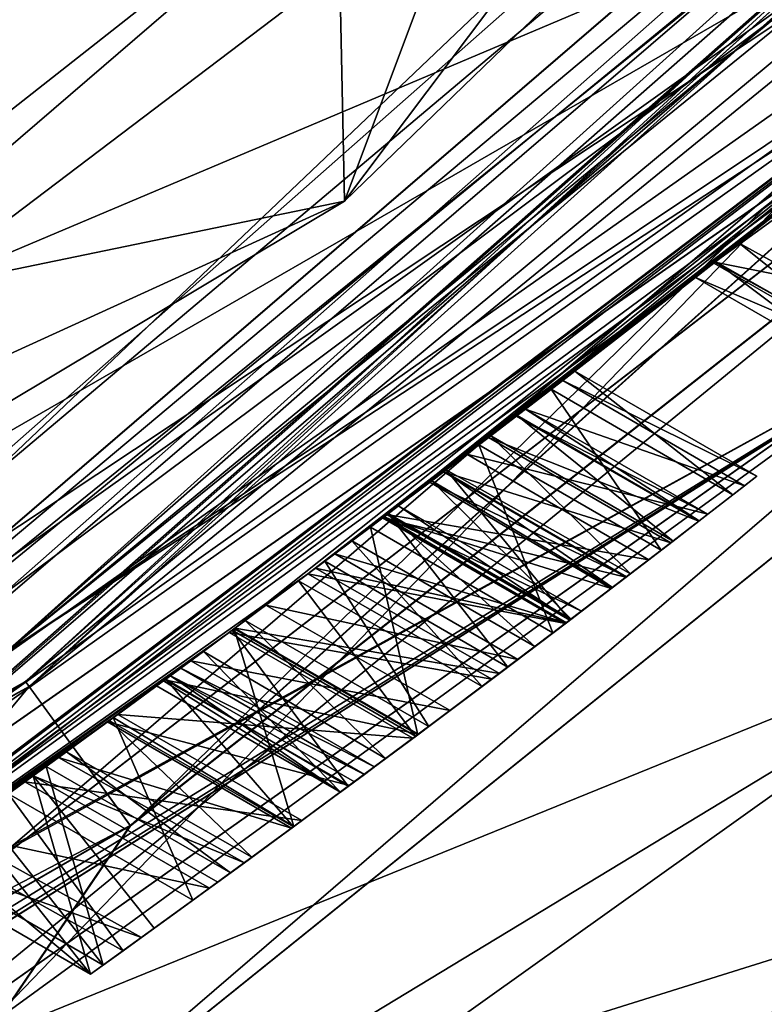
# Model space of a CAD drawing. Header units: metres. Extents: x -109 to 109, y -447 to 122.
# Tile 468 of 656: x 12.759 to 13.524, y -418.151 to -417.139. Entities that reach past the tile are written whole.
import ezdxf

# ---------------------------------------------------------------- set-up
doc = ezdxf.new("R2010")
doc.units = ezdxf.units.M
doc.layers.add('solid_506359', color=7, linetype='CONTINUOUS')

msp = doc.modelspace()

# ---------------------------------------------------------------- linework, layer by layer
at = {"layer": 'solid_506359'}
for points in [[(16.013725, -413.443604, 226.899994), (16.630266, -413.9039, 226.899994), (13.092684, -417.325378, 226.899994)], [(13.628284, -415.896851, 226.899994), (16.013725, -413.443604, 226.899994), (13.092684, -417.325378, 226.899994)], [(13.078588, -416.650024, 257.895416), (13.092684, -417.325378, 226.899994), (16.630266, -413.9039, 226.899994)], [(15.324039, -414.208282, 226.74675), (12.0547, -417.112518, 226.74675), (12.117373, -417.197418, 226.718155)], [(15.324039, -414.208282, 226.74675), (12.117373, -417.197418, 226.718155), (15.403077, -414.278229, 226.718155)], [(15.403077, -414.278229, 226.718155), (12.117373, -417.197418, 226.718155), (15.954279, -414.748932, 226.711823)], [(15.650261, -414.771912, 178.25), (15.151429, -414.308624, 178.25), (11.644339, -417.327057, 178.25)], [(12.971941, -416.137726, 177.980896), (11.644339, -417.327057, 178.25), (15.151429, -414.308624, 178.25)], [(14.67647, -414.346954, 174.913956), (11.991678, -416.131653, 174.654404), (10.87638, -417.449615, 174.913956)], [(14.692637, -414.362457, 177.482086), (14.67647, -414.346954, 174.913956), (10.87638, -417.449615, 174.913956)], [(10.888363, -417.468567, 177.482086), (14.692637, -414.362457, 177.482086), (10.87638, -417.449615, 174.913956)], [(14.792417, -414.458282, 177.980896), (14.692637, -414.362457, 177.482086), (10.888363, -417.468567, 177.482086)], [(14.792417, -414.458282, 177.980896), (10.888363, -417.468567, 177.482086), (12.971941, -416.137726, 177.980896)], [(10.388933, -417.45697, 172.874374), (14.088293, -414.586304, 172.985855), (13.470412, -415.131531, 172.86673)], [(13.984219, -414.649628, 173.08255), (14.088293, -414.586304, 172.985855), (10.388933, -417.45697, 172.874374)], [(13.169616, -415.115417, 171.572952), (13.821891, -414.611847, 171.666229), (10.185915, -417.383423, 171.556473)], [(10.199933, -417.407013, 171.655991), (10.185915, -417.383423, 171.556473), (13.821891, -414.611847, 171.666229)], [(13.821962, -414.611908, 171.865295), (11.281766, -416.594452, 171.861664), (10.185967, -417.383514, 171.755539)], [(13.821962, -414.611908, 171.865295), (10.185967, -417.383514, 171.755539), (13.840913, -414.631622, 171.765747)], [(13.840913, -414.631622, 171.765747), (10.199933, -417.407013, 171.655991), (13.821891, -414.611847, 171.666229)], [(10.185967, -417.383514, 171.755539), (10.199933, -417.407013, 171.655991), (13.840913, -414.631622, 171.765747)], [(10.275517, -417.493011, 172.97113), (13.81062, -414.716064, 173.152054), (13.984219, -414.649628, 173.08255)], [(10.275517, -417.493011, 172.97113), (13.984219, -414.649628, 173.08255), (10.388933, -417.45697, 172.874374)], [(10.275517, -417.493011, 172.97113), (11.963583, -416.277252, 173.094284), (13.81062, -414.716064, 173.152054)], [(12.117373, -417.197418, 226.718155), (12.410198, -417.87796, 226.711823), (15.954279, -414.748932, 226.711823)], [(16.034151, -414.822723, 226.675278), (15.954279, -414.748932, 226.711823), (12.410198, -417.87796, 226.711823)], [(16.11202, -414.757324, 178.266449), (12.743691, -417.790192, 178.266449), (15.584014, -415.445068, 178.357071)], [(12.743691, -417.790192, 164.233551), (16.11202, -414.757324, 164.233551), (13.693561, -417.168549, 164.142929)], [(12.743691, -417.790192, 164.233551), (15.501085, -415.364197, 164.353882), (16.11202, -414.757324, 164.233551)], [(16.11202, -414.757324, 178.266449), (13.712909, -417.003479, 178.146118), (12.743691, -417.790192, 178.266449)], [(12.027614, -417.889557, 178.25), (15.650261, -414.771912, 178.25), (11.644339, -417.327057, 178.25)], [(15.87069, -414.975616, 177.949997), (15.650261, -414.771912, 178.25), (12.027614, -417.889557, 178.25)], [(12.764848, -417.819305, 167.499771), (16.138769, -414.781403, 167.499771), (15.870573, -414.975739, 167.25)], [(16.274872, -414.903961, 167.683014), (16.138769, -414.781403, 167.499771), (12.764848, -417.819305, 167.499771)], [(12.764925, -417.819397, 175), (16.138866, -414.781494, 175), (12.87263, -417.967651, 174.816864)], [(15.870573, -414.975739, 175.25), (16.138866, -414.781494, 175), (12.764925, -417.819397, 175)], [(16.143501, -414.785675, 174.823227), (12.76859, -417.824463, 174.823227), (16.055698, -415.143494, 174.75)], [(16.143501, -414.785675, 167.676773), (16.055717, -415.143494, 167.75), (12.76859, -417.824463, 167.676773)], [(16.143501, -414.785675, 174.823227), (15.870586, -414.975739, 175), (12.76859, -417.824463, 174.823227)], [(16.143501, -414.785675, 167.676773), (12.76859, -417.824463, 167.676773), (15.870586, -414.975739, 167.5)], [(16.138866, -414.781494, 175), (16.27504, -414.904114, 174.816864), (12.87263, -417.967651, 174.816864)], [(9.37526, -417.375671, 374.177094), (10.607653, -414.792389, 373.799988), (12.893967, -414.91568, 374.179108)], [(16.034151, -414.822723, 226.675278), (12.410198, -417.87796, 226.711823), (12.472075, -417.967377, 226.675278)], [(16.034151, -414.822723, 226.675278), (12.472075, -417.967377, 226.675278), (16.083216, -414.86731, 226.581528)], [(9.057229, -417.507111, 177.389343), (12.923946, -414.838135, 177.389343), (9.29525, -417.960693, 177.398285)], [(11.967414, -415.256653, 177.305679), (12.923946, -414.838135, 177.389343), (9.057229, -417.507111, 177.389343)], [(12.923946, -414.838135, 177.389343), (13.263608, -415.221527, 177.398285), (9.29525, -417.960693, 177.398285)], [(12.472075, -417.967377, 226.675278), (12.510241, -418.021606, 226.581528), (16.083216, -414.86731, 226.581528)], [(16.08251, -414.865448, 226.466919), (12.509947, -418.019623, 226.466919), (15.435679, -415.494476, 226.36969)], [(16.083216, -414.86731, 226.581528), (12.509947, -418.019623, 226.466919), (16.08251, -414.865448, 226.466919)], [(16.083216, -414.86731, 226.581528), (12.510241, -418.021606, 226.581528), (12.509947, -418.019623, 226.466919)], [(10.02406, -417.672058, 169.864304), (13.783087, -414.879974, 169.975784), (13.558437, -415.051392, 169.869553)], [(13.734767, -414.887756, 170.074356), (13.783087, -414.879974, 169.975784), (10.02406, -417.672058, 169.864304)], [(9.977763, -417.667023, 169.962936), (11.825217, -416.379608, 170.090179), (13.734767, -414.887756, 170.074356)], [(9.977763, -417.667023, 169.962936), (13.734767, -414.887756, 170.074356), (10.02406, -417.672058, 169.864304)], [(12.872497, -417.967468, 167.683014), (16.274872, -414.903961, 167.683014), (12.764848, -417.819305, 167.499771)], [(16.237219, -415.315247, 167.75), (16.274872, -414.903961, 167.683014), (12.872497, -417.967468, 167.683014)], [(12.87263, -417.967651, 174.816864), (16.27504, -414.904114, 174.816864), (16.237219, -415.315247, 174.75)], [(9.37526, -417.375671, 374.177094), (12.893967, -414.91568, 374.179108), (13.58423, -416.037506, 375.263092)], [(8.622502, -416.179108, 178.934677), (9.112622, -417.612671, 178.908569), (13.003006, -414.927338, 178.908569)], [(12.379403, -415.773285, 178.83873), (13.003006, -414.927338, 178.908569), (9.112622, -417.612671, 178.908569)], [(9.627643, -415.469238, 164.25), (15.870809, -414.975464, 164.25), (12.196157, -418.137817, 164.25)], [(10.63725, -416.629944, 383.457428), (11.344656, -417.719238, 382.48056), (14.728806, -414.978821, 382.48056)], [(11.344656, -417.719238, 382.48056), (15.341978, -415.59198, 381.018494), (14.728806, -414.978821, 382.48056)], [(15.87069, -414.975616, 177.949997), (12.027614, -417.889557, 178.25), (12.19602, -418.13797, 177.949997)], [(12.195879, -418.138062, 167.25), (15.870573, -414.975739, 167.25), (13.712909, -417.003479, 164.353882)], [(12.764848, -417.819305, 167.499771), (15.870573, -414.975739, 167.25), (12.195879, -418.138062, 167.25)], [(12.195879, -418.138062, 175.25), (15.870573, -414.975739, 175.25), (12.764925, -417.819397, 175)], [(15.501085, -415.364197, 178.146118), (15.870573, -414.975739, 175.25), (12.195879, -418.138062, 175.25)], [(12.195893, -418.138062, 167.5), (12.196157, -418.137817, 164.25), (15.870809, -414.975464, 164.25)], [(15.870586, -414.975739, 167.5), (12.195893, -418.138062, 167.5), (15.870809, -414.975464, 164.25)], [(12.19602, -418.13797, 177.949997), (12.195893, -418.138062, 175), (15.870586, -414.975739, 175)], [(12.76859, -417.824463, 174.823227), (15.870586, -414.975739, 175), (12.195893, -418.138062, 175)], [(12.76859, -417.824463, 167.676773), (12.195893, -418.138062, 167.5), (15.870586, -414.975739, 167.5)], [(15.87069, -414.975616, 177.949997), (12.19602, -418.13797, 177.949997), (15.870586, -414.975739, 175)], [(9.783384, -417.777039, 169.758545), (13.558437, -415.051392, 169.869553), (9.790127, -417.690002, 169.685944)], [(10.02406, -417.672058, 169.864304), (13.558437, -415.051392, 169.869553), (9.783384, -417.777039, 169.758545)], [(13.558437, -415.051392, 169.869553), (11.823509, -416.380859, 169.743713), (9.790127, -417.690002, 169.685944)], [(11.281766, -416.594452, 171.515259), (13.169616, -415.115417, 171.572952), (10.185915, -417.383423, 171.556473)], [(9.679259, -417.834778, 172.755722), (13.470412, -415.131531, 172.86673), (9.93617, -417.607208, 172.689957)], [(10.388933, -417.45697, 172.874374), (13.470412, -415.131531, 172.86673), (9.679259, -417.834778, 172.755722)], [(13.470412, -415.131531, 172.86673), (11.958491, -416.281036, 172.747726), (9.93617, -417.607208, 172.689957)], [(17.044254, -416.428497, 174.75), (16.055698, -415.143494, 174.75), (12.339611, -418.342499, 174.75)], [(12.76859, -417.824463, 174.823227), (12.339611, -418.342499, 174.75), (16.055698, -415.143494, 174.75)], [(17.044254, -416.428497, 167.75), (12.339632, -418.342499, 167.75), (16.055717, -415.143494, 167.75)], [(12.76859, -417.824463, 167.676773), (16.055717, -415.143494, 167.75), (12.339632, -418.342499, 167.75)], [(12.514266, -415.942383, 177.428177), (9.29525, -417.960693, 177.398285), (13.263608, -415.221527, 177.398285)], [(9.340919, -418.047668, 177.498276), (13.328766, -415.295074, 177.498276), (9.340944, -418.047668, 178.408646)], [(12.514266, -415.942383, 177.428177), (13.328766, -415.295074, 177.498276), (9.340919, -418.047668, 177.498276)], [(13.328766, -415.295074, 177.498276), (13.328787, -415.295044, 178.408646), (9.340944, -418.047668, 178.408646)], [(12.491362, -415.913666, 178.655899), (9.340944, -418.047668, 178.408646), (13.328787, -415.295044, 178.408646)], [(12.476462, -418.551819, 167.75), (16.237219, -415.315247, 167.75), (12.872497, -417.967468, 167.683014)], [(16.859995, -415.893799, 167.75), (16.237219, -415.315247, 167.75), (12.476462, -418.551819, 167.75)], [(12.476462, -418.551819, 174.75), (16.237219, -415.315247, 174.75), (15.003425, -417.682434, 174.75)], [(12.87263, -417.967651, 174.816864), (16.237219, -415.315247, 174.75), (12.476462, -418.551819, 174.75)], [(13.712909, -417.003479, 178.146118), (15.501085, -415.364197, 178.146118), (12.195879, -418.138062, 175.25)], [(12.743691, -417.790192, 164.233551), (13.712909, -417.003479, 164.353882), (15.501085, -415.364197, 164.353882)], [(12.743691, -417.790192, 178.266449), (13.78627, -417.093109, 178.357071), (15.584014, -415.445068, 178.357071)], [(12.509947, -418.019623, 226.466919), (11.925241, -418.372986, 226.36969), (15.435679, -415.494476, 226.36969)], [(14.910338, -415.531097, 225.85556), (15.435679, -415.494476, 226.36969), (11.925241, -418.372986, 226.36969)], [(14.910338, -415.531097, 225.85556), (11.925241, -418.372986, 226.36969), (11.34807, -418.334564, 225.85556)], [(14.910338, -415.531097, 225.85556), (11.34807, -418.334564, 225.85556), (14.017838, -415.666168, 225.510559)], [(11.344656, -417.719238, 382.48056), (11.816942, -418.446503, 381.018494), (15.341978, -415.59198, 381.018494)], [(11.816942, -418.446503, 381.018494), (15.556349, -415.806335, 379.299988), (15.341978, -415.59198, 381.018494)], [(14.017838, -415.666168, 225.510559), (10.339685, -418.340027, 225.510559), (12.753629, -415.956146, 225.386322)], [(11.34807, -418.334564, 225.85556), (10.339685, -418.340027, 225.510559), (14.017838, -415.666168, 225.510559)], [(13.53737, -415.789215, 226.957352), (13.628284, -415.896851, 226.899994), (11.126157, -417.597534, 226.957336)], [(13.53737, -415.789215, 226.957352), (11.126157, -417.597534, 226.957336), (12.803572, -416.181915, 227.124222)], [(11.816942, -418.446503, 381.018494), (12.195477, -418.560394, 379.299988), (15.556349, -415.806335, 379.299988)], [(15.556349, -415.806335, 379.299988), (12.195477, -418.560394, 379.299988), (13.687201, -417.473846, 378.799988)], [(15.003425, -417.682434, 167.75), (16.859995, -415.893799, 167.75), (12.476462, -418.551819, 167.75)], [(11.126157, -417.597534, 226.957336), (13.628284, -415.896851, 226.899994), (11.199534, -417.716949, 226.899994)], [(11.199534, -417.716949, 226.899994), (13.628284, -415.896851, 226.899994), (13.092684, -417.325378, 226.899994)], [(9.425273, -417.507965, 374.253174), (9.37526, -417.375671, 374.177094), (13.58423, -416.037506, 375.263092)], [(9.425273, -417.507965, 374.253174), (13.58423, -416.037506, 375.263092), (9.716805, -418.386322, 374.974121)], [(9.716805, -418.386322, 374.974121), (13.58423, -416.037506, 375.263092), (9.782958, -418.63269, 375.258636)], [(9.782958, -418.63269, 375.258636), (13.58423, -416.037506, 375.263092), (13.941711, -416.873016, 376.886597)], [(12.600164, -416.051544, 177.347031), (8.768079, -418.459167, 177.347031), (12.911837, -416.442383, 176.98262)], [(12.911147, -416.441528, 175.808578), (8.984483, -418.908569, 175.808578), (12.599047, -416.05014, 175.445099)], [(12.767933, -416.136719, 227.208344), (8.780085, -418.643433, 227.208344), (12.654615, -416.199829, 227.307983)], [(12.767933, -416.136719, 227.208344), (12.803572, -416.181915, 227.124222), (8.780085, -418.643433, 227.208344)], [(12.971941, -416.137726, 177.980896), (10.888363, -417.468567, 177.482086), (10.962308, -417.58548, 177.980896)], [(12.971941, -416.137726, 177.980896), (10.962308, -417.58548, 177.980896), (11.644339, -417.327057, 178.25)], [(8.780085, -418.643433, 227.208344), (12.803572, -416.181915, 227.124222), (8.804276, -418.695648, 227.124222)], [(8.877382, -418.848816, 226.957443), (8.804276, -418.695648, 227.124222), (12.803572, -416.181915, 227.124222)], [(11.126157, -417.597534, 226.957336), (8.877382, -418.848816, 226.957443), (12.803572, -416.181915, 227.124222)], [(13.646563, -419.381561, 174.75), (17.044254, -416.428497, 174.75), (12.339611, -418.342499, 174.75)], [(17.044254, -416.428497, 167.75), (13.646563, -419.381561, 167.75), (12.339632, -418.342499, 167.75)], [(12.911147, -416.441528, 175.808578), (9.06734, -419.080658, 176.396362), (8.984483, -418.908569, 175.808578)], [(12.911147, -416.441528, 175.808578), (13.030216, -416.590851, 176.396362), (9.06734, -419.080658, 176.396362)], [(8.768079, -418.459167, 177.347031), (8.984962, -418.909576, 176.98262), (12.911837, -416.442383, 176.98262)], [(12.911837, -416.442383, 176.98262), (8.984962, -418.909576, 176.98262), (13.030216, -416.590851, 176.396362)], [(8.984962, -418.909576, 176.98262), (9.06734, -419.080658, 176.396362), (13.030216, -416.590851, 176.396362)], [(13.078588, -416.650024, 257.895416), (9.101331, -419.149109, 257.895416), (13.092684, -417.325378, 226.899994)], [(11.799936, -416.808105, 285.569183), (9.101331, -419.149109, 257.895416), (13.078588, -416.650024, 257.895416)], [(10.428844, -419.484955, 170.300278), (14.462724, -416.668701, 170.300278), (12.133736, -418.361115, 170.600006)], [(10.428844, -419.484955, 170.300278), (10.652645, -419.613129, 170.080383), (14.462724, -416.668701, 170.300278)], [(14.462933, -416.668732, 172.75), (10.429032, -419.485046, 172.75), (14.160393, -416.824768, 172.449997)], [(10.65291, -419.613312, 172.969772), (10.429032, -419.485046, 172.75), (14.462933, -416.668732, 172.75)], [(14.462724, -416.668701, 170.300278), (10.652645, -419.613129, 170.080383), (14.718307, -416.735809, 170.080383)], [(10.65291, -419.613312, 172.969772), (14.462933, -416.668732, 172.75), (14.718612, -416.735901, 172.969772)], [(14.462724, -416.668701, 170.300278), (14.160393, -416.824768, 170.600006), (12.133736, -418.361115, 170.600006)], [(14.718307, -416.735809, 170.080383), (10.652645, -419.613129, 170.080383), (10.872036, -419.834503, 170)], [(10.65291, -419.613312, 172.969772), (14.718612, -416.735901, 172.969772), (10.872036, -419.834503, 173.050003)], [(14.718307, -416.735809, 170.080383), (10.872036, -419.834503, 170), (14.985866, -416.898438, 170)], [(14.718612, -416.735901, 172.969772), (14.985866, -416.898438, 173.050003), (10.872036, -419.834503, 173.050003)], [(10.429032, -419.485046, 172.75), (12.133736, -418.361115, 172.449997), (14.160393, -416.824768, 172.449997)], [(13.769863, -417.150604, 172.281143), (14.160393, -416.824768, 172.449997), (12.133736, -418.361115, 172.449997)], [(12.165606, -418.339722, 170.74942), (12.133736, -418.361115, 170.600006), (14.160393, -416.824768, 170.600006)], [(12.259885, -418.27597, 170.765656), (12.165606, -418.339722, 170.74942), (14.160393, -416.824768, 170.600006)], [(12.342957, -418.219177, 170.814102), (12.259885, -418.27597, 170.765656), (14.160393, -416.824768, 170.600006)], [(12.979295, -417.765076, 170.748398), (12.342957, -418.219177, 170.814102), (14.160393, -416.824768, 170.600006)], [(13.119308, -417.660461, 170.782791), (12.979295, -417.765076, 170.748398), (14.160393, -416.824768, 170.600006)], [(13.230771, -417.575897, 170.884735), (13.119308, -417.660461, 170.782791), (14.160393, -416.824768, 170.600006)], [(13.652484, -417.245575, 170.771271), (13.230771, -417.575897, 170.884735), (14.160393, -416.824768, 170.600006)], [(9.782958, -418.63269, 375.258636), (13.941711, -416.873016, 376.886597), (9.896719, -419.207581, 376.136871)], [(9.896719, -419.207581, 376.136871), (13.941711, -416.873016, 376.886597), (9.919482, -419.544708, 376.885651)], [(9.919482, -419.544708, 376.885651), (13.941711, -416.873016, 376.886597), (13.687201, -417.473846, 378.799988)], [(10.872036, -419.834503, 173.050003), (14.985866, -416.898438, 173.050003), (13.646569, -419.381561, 173.050003)], [(14.985866, -416.898438, 170), (10.872036, -419.834503, 170), (13.646563, -419.381561, 170)], [(12.195879, -418.138062, 167.25), (13.712909, -417.003479, 164.353882), (11.398483, -418.656433, 164.353882)], [(12.743691, -417.790192, 164.233551), (11.398483, -418.656433, 164.353882), (13.712909, -417.003479, 164.353882)], [(11.398483, -418.656433, 178.146118), (13.712909, -417.003479, 178.146118), (12.195879, -418.138062, 175.25)], [(12.743691, -417.790192, 178.266449), (13.712909, -417.003479, 178.146118), (11.398483, -418.656433, 178.146118)], [(12.743691, -417.790192, 178.266449), (13.693561, -417.168549, 178.357071), (13.78627, -417.093109, 178.357071)], [(13.643106, -417.253113, 172.244171), (13.769863, -417.150604, 172.281143), (12.133736, -418.361115, 172.449997)], [(10.774245, -420.199066, 178.830444), (14.259681, -417.876984, 178.830444), (13.693561, -417.168549, 178.357071)], [(10.774245, -420.199066, 178.830444), (13.693561, -417.168549, 178.357071), (11.459463, -418.754913, 178.357071)], [(11.459463, -418.754913, 164.142929), (13.693561, -417.168549, 164.142929), (14.259681, -417.876984, 163.669556)], [(12.743691, -417.790192, 164.233551), (13.693561, -417.168549, 164.142929), (11.459463, -418.754913, 164.142929)], [(12.743691, -417.790192, 178.266449), (11.459463, -418.754913, 178.357071), (13.693561, -417.168549, 178.357071)], [(14.780211, -417.213837, 211.802231), (13.308397, -419.068207, 212.676041), (19.800339, -418.11792, 212.191849)], [(14.151061, -426.257538, 204.198975), (13.308397, -419.068207, 212.676041), (14.780211, -417.213837, 211.802231)], [(13.652484, -417.245575, 170.771271), (13.30525, -417.518768, 171.038849), (13.230771, -417.575897, 170.884735)], [(13.652484, -417.245575, 170.771271), (13.562484, -417.317474, 170.846375), (13.30525, -417.518768, 171.038849)], [(13.643106, -417.253113, 172.244171), (12.133736, -418.361115, 172.449997), (13.055128, -417.708618, 172.268021)], [(13.544194, -417.332001, 172.141739), (13.643106, -417.253113, 172.244171), (13.055128, -417.708618, 172.268021)], [(13.562484, -417.317474, 170.846375), (13.329285, -417.500214, 171.218048), (13.30525, -417.518768, 171.038849)], [(13.562484, -417.317474, 170.846375), (13.4982, -417.368378, 170.976669), (13.329285, -417.500214, 171.218048)], [(13.688087, -417.473145, 170.965561), (13.4982, -417.368378, 170.976669), (13.562484, -417.317474, 170.846375)], [(9.101331, -419.149109, 257.895416), (8.873442, -419.852631, 226.899994), (13.092684, -417.325378, 226.899994)], [(11.199534, -417.716949, 226.899994), (13.092684, -417.325378, 226.899994), (8.873442, -419.852631, 226.899994)], [(13.544194, -417.332001, 172.141739), (13.055128, -417.708618, 172.268021), (13.131859, -417.65097, 172.227722)], [(13.473302, -417.38797, 171.969055), (13.544194, -417.332001, 172.141739), (13.131859, -417.65097, 172.227722)], [(13.730335, -417.439484, 172.141739), (13.544194, -417.332001, 172.141739), (13.473302, -417.38797, 171.969055)], [(13.531903, -417.341736, 171.130035), (13.473989, -417.387421, 171.579987), (13.472103, -417.388916, 171.121857)], [(13.658553, -417.496552, 171.121857), (13.531903, -417.341736, 171.130035), (13.472103, -417.388916, 171.121857)], [(13.531903, -417.341736, 171.130035), (13.540572, -417.334869, 171.418594), (13.473989, -417.387421, 171.579987)], [(13.661724, -417.494049, 171.575165), (13.473989, -417.387421, 171.579987), (13.540572, -417.334869, 171.418594)], [(13.4982, -417.368378, 170.976669), (13.472103, -417.388916, 171.121857), (13.329285, -417.500214, 171.218048)], [(13.658553, -417.496552, 171.121857), (13.472103, -417.388916, 171.121857), (13.4982, -417.368378, 170.976669)], [(13.688087, -417.473145, 170.965561), (13.658553, -417.496552, 171.121857), (13.4982, -417.368378, 170.976669)], [(13.473302, -417.38797, 171.969055), (13.131859, -417.65097, 172.227722), (13.194392, -417.603607, 172.166199)], [(13.453373, -417.403625, 171.774658), (13.473302, -417.38797, 171.969055), (13.194392, -417.603607, 172.166199)], [(13.453373, -417.403625, 171.774658), (13.329285, -417.500214, 171.218048), (13.472103, -417.388916, 171.121857)], [(13.473989, -417.387421, 171.579987), (13.453373, -417.403625, 171.774658), (13.472103, -417.388916, 171.121857)], [(13.639904, -417.511322, 171.774658), (13.453373, -417.403625, 171.774658), (13.473989, -417.387421, 171.579987)], [(13.662596, -417.493347, 171.980759), (13.473302, -417.38797, 171.969055), (13.453373, -417.403625, 171.774658)], [(13.730335, -417.439484, 172.141739), (13.473302, -417.38797, 171.969055), (13.662596, -417.493347, 171.980759)], [(13.639904, -417.511322, 171.774658), (13.473989, -417.387421, 171.579987), (13.661724, -417.494049, 171.575165)], [(13.453373, -417.403625, 171.774658), (13.194392, -417.603607, 172.166199), (13.240647, -417.568359, 172.084549)], [(13.453373, -417.403625, 171.774658), (13.240647, -417.568359, 172.084549), (13.269283, -417.546417, 171.99028)], [(13.453373, -417.403625, 171.774658), (13.269283, -417.546417, 171.99028), (13.27879, -417.539124, 171.891296)], [(13.453373, -417.403625, 171.774658), (13.27879, -417.539124, 171.891296), (13.329285, -417.500214, 171.218048)], [(13.662596, -417.493347, 171.980759), (13.453373, -417.403625, 171.774658), (13.639904, -417.511322, 171.774658)], [(13.687201, -417.473846, 378.799988), (9.480127, -420.102631, 378.799988), (9.755135, -419.950287, 378.34314)], [(12.195477, -418.560394, 379.299988), (9.480127, -420.102631, 378.799988), (13.687201, -417.473846, 378.799988)], [(13.687201, -417.473846, 378.799988), (9.755135, -419.950287, 378.34314), (9.76886, -419.940491, 378.308105)], [(13.687201, -417.473846, 378.799988), (9.76886, -419.940491, 378.308105), (9.878714, -419.819733, 377.815918)], [(9.91935, -419.552368, 376.906128), (13.687201, -417.473846, 378.799988), (9.878714, -419.819733, 377.815918)], [(9.91935, -419.552368, 376.906128), (9.919482, -419.544708, 376.885651), (13.687201, -417.473846, 378.799988)], [(13.27879, -417.539124, 171.891296), (13.317163, -417.509583, 171.348328), (13.329285, -417.500214, 171.218048)], [(13.491648, -417.627441, 171.035492), (13.30525, -417.518768, 171.038849), (13.329285, -417.500214, 171.218048)], [(13.516356, -417.608215, 171.218048), (13.329285, -417.500214, 171.218048), (13.317163, -417.509583, 171.348328)], [(13.491648, -417.627441, 171.035492), (13.329285, -417.500214, 171.218048), (13.516356, -417.608215, 171.218048)], [(13.27879, -417.539124, 171.891296), (13.27879, -417.539124, 171.459518), (13.317163, -417.509583, 171.348328)], [(13.503787, -417.618011, 171.350555), (13.317163, -417.509583, 171.348328), (13.27879, -417.539124, 171.459518)], [(13.516356, -417.608215, 171.218048), (13.317163, -417.509583, 171.348328), (13.503787, -417.618011, 171.350555)], [(13.418281, -417.684143, 170.884735), (13.230771, -417.575897, 170.884735), (13.30525, -417.518768, 171.038849)], [(13.418281, -417.684143, 170.884735), (13.30525, -417.518768, 171.038849), (13.491648, -417.627441, 171.035492)], [(13.242916, -417.56662, 171.714294), (13.218304, -417.585419, 171.539444), (13.27879, -417.539124, 171.459518)], [(13.466084, -417.647247, 171.459518), (13.27879, -417.539124, 171.459518), (13.218304, -417.585419, 171.539444)], [(13.270222, -417.545685, 171.80014), (13.242916, -417.56662, 171.714294), (13.27879, -417.539124, 171.459518)], [(13.430371, -417.674835, 171.714294), (13.242916, -417.56662, 171.714294), (13.270222, -417.545685, 171.80014)], [(13.466084, -417.647247, 171.891296), (13.27879, -417.539124, 171.891296), (13.269283, -417.546417, 171.99028)], [(13.27879, -417.539124, 171.891296), (13.270222, -417.545685, 171.80014), (13.27879, -417.539124, 171.459518)], [(13.457126, -417.654175, 171.797943), (13.270222, -417.545685, 171.80014), (13.27879, -417.539124, 171.891296)], [(13.430371, -417.674835, 171.714294), (13.270222, -417.545685, 171.80014), (13.457126, -417.654175, 171.797943)], [(13.503787, -417.618011, 171.350555), (13.27879, -417.539124, 171.459518), (13.466084, -417.647247, 171.459518)], [(13.457126, -417.654175, 171.797943), (13.27879, -417.539124, 171.891296), (13.466084, -417.647247, 171.891296)], [(13.456684, -417.654541, 171.990067), (13.269283, -417.546417, 171.99028), (13.240647, -417.568359, 172.084549)], [(13.466084, -417.647247, 171.891296), (13.269283, -417.546417, 171.99028), (13.456684, -417.654541, 171.990067)], [(13.306804, -417.769379, 170.782455), (13.119308, -417.660461, 170.782791), (13.230771, -417.575897, 170.884735)], [(13.428113, -417.676575, 172.084549), (13.240647, -417.568359, 172.084549), (13.194392, -417.603607, 172.166199)], [(13.242916, -417.56662, 171.714294), (13.197124, -417.601532, 171.64122), (13.218304, -417.585419, 171.539444)], [(13.386494, -417.708588, 171.64325), (13.197124, -417.601532, 171.64122), (13.242916, -417.56662, 171.714294)], [(13.306804, -417.769379, 170.782455), (13.230771, -417.575897, 170.884735), (13.418281, -417.684143, 170.884735)], [(13.456684, -417.654541, 171.990067), (13.240647, -417.568359, 172.084549), (13.428113, -417.676575, 172.084549)], [(13.386494, -417.708588, 171.64325), (13.242916, -417.56662, 171.714294), (13.430371, -417.674835, 171.714294)], [(13.197124, -417.601532, 171.64122), (13.136187, -417.647705, 171.587418), (13.218304, -417.585419, 171.539444)], [(13.405392, -417.694061, 171.539932), (13.218304, -417.585419, 171.539444), (13.136187, -417.647705, 171.587418)], [(13.466084, -417.647247, 171.459518), (13.218304, -417.585419, 171.539444), (13.405392, -417.694061, 171.539932)], [(13.38197, -417.712036, 172.166382), (13.194392, -417.603607, 172.166199), (13.131859, -417.65097, 172.227722)], [(13.324121, -417.756226, 171.587418), (13.136187, -417.647705, 171.587418), (13.197124, -417.601532, 171.64122)], [(13.18028, -417.614349, 171.095047), (13.194948, -417.60318, 171.213943), (13.182375, -417.612762, 171.322357)], [(13.382618, -417.711548, 171.213943), (13.194948, -417.60318, 171.213943), (13.18028, -417.614349, 171.095047)], [(13.368199, -417.722595, 171.329651), (13.182375, -417.612762, 171.322357), (13.194948, -417.60318, 171.213943)], [(13.428113, -417.676575, 172.084549), (13.194392, -417.603607, 172.166199), (13.38197, -417.712036, 172.166382)], [(13.368199, -417.722595, 171.329651), (13.194948, -417.60318, 171.213943), (13.382618, -417.711548, 171.213943)], [(13.324121, -417.756226, 171.587418), (13.197124, -417.601532, 171.64122), (13.386494, -417.708588, 171.64325)], [(13.132817, -417.650269, 170.990646), (13.18028, -417.614349, 171.095047), (13.137606, -417.646637, 171.422684)], [(13.366745, -417.723694, 171.090378), (13.18028, -417.614349, 171.095047), (13.132817, -417.650269, 170.990646)], [(13.18028, -417.614349, 171.095047), (13.182375, -417.612762, 171.322357), (13.137606, -417.646637, 171.422684)], [(13.325533, -417.755157, 171.422684), (13.137606, -417.646637, 171.422684), (13.182375, -417.612762, 171.322357)], [(13.382618, -417.711548, 171.213943), (13.18028, -417.614349, 171.095047), (13.366745, -417.723694, 171.090378)], [(13.325533, -417.755157, 171.422684), (13.182375, -417.612762, 171.322357), (13.368199, -417.722595, 171.329651)], [(13.491648, -417.627441, 171.035492), (13.516356, -417.608215, 171.218048), (13.503787, -417.618011, 171.350555)], [(13.491648, -417.627441, 171.035492), (13.503787, -417.618011, 171.350555), (13.466084, -417.647247, 171.459518)], [(13.418281, -417.684143, 170.884735), (13.491648, -417.627441, 171.035492), (13.466084, -417.647247, 171.459518)], [(13.132817, -417.650269, 170.990646), (13.137606, -417.646637, 171.422684), (13.072638, -417.695526, 171.484467)], [(13.26043, -417.804504, 171.484802), (13.072638, -417.695526, 171.484467), (13.137606, -417.646637, 171.422684)], [(13.133476, -417.64975, 171.789139), (13.137424, -417.64679, 171.982941), (13.100322, -417.674744, 172.062683)], [(13.288419, -417.783325, 172.062683), (13.100322, -417.674744, 172.062683), (13.137424, -417.64679, 171.982941)], [(13.133476, -417.64975, 171.789139), (13.148242, -417.638611, 171.895401), (13.137424, -417.64679, 171.982941)], [(13.336122, -417.74707, 171.895401), (13.148242, -417.638611, 171.895401), (13.133476, -417.64975, 171.789139)], [(13.324112, -417.756226, 171.987595), (13.137424, -417.64679, 171.982941), (13.148242, -417.638611, 171.895401)], [(13.288419, -417.783325, 172.062683), (13.137424, -417.64679, 171.982941), (13.324112, -417.756226, 171.987595)], [(13.26043, -417.804504, 171.484802), (13.137606, -417.646637, 171.422684), (13.325533, -417.755157, 171.422684)], [(13.324112, -417.756226, 171.987595), (13.148242, -417.638611, 171.895401), (13.336122, -417.74707, 171.895401)], [(13.319812, -417.759491, 172.227722), (13.131859, -417.65097, 172.227722), (13.055128, -417.708618, 172.268021)], [(13.062828, -417.702881, 170.922821), (13.132817, -417.650269, 170.990646), (13.072638, -417.695526, 171.484467)], [(13.320766, -417.758789, 170.990646), (13.132817, -417.650269, 170.990646), (13.062828, -417.702881, 170.922821)], [(13.082782, -417.687927, 171.706345), (13.133476, -417.64975, 171.789139), (13.100322, -417.674744, 172.062683)], [(13.320372, -417.759064, 171.785706), (13.133476, -417.64975, 171.789139), (13.082782, -417.687927, 171.706345)], [(13.38197, -417.712036, 172.166382), (13.131859, -417.65097, 172.227722), (13.319812, -417.759491, 172.227722)], [(13.366745, -417.723694, 171.090378), (13.132817, -417.650269, 170.990646), (13.320766, -417.758789, 170.990646)], [(13.336122, -417.74707, 171.895401), (13.133476, -417.64975, 171.789139), (13.320372, -417.759064, 171.785706)], [(13.405392, -417.694061, 171.539932), (13.136187, -417.647705, 171.587418), (13.324121, -417.756226, 171.587418)], [(13.418281, -417.684143, 170.884735), (13.466084, -417.647247, 171.459518), (13.405392, -417.694061, 171.539932)], [(13.430371, -417.674835, 171.714294), (13.456684, -417.654541, 171.990067), (13.428113, -417.676575, 172.084549)], [(13.430371, -417.674835, 171.714294), (13.457126, -417.654175, 171.797943), (13.456684, -417.654541, 171.990067)], [(13.457126, -417.654175, 171.797943), (13.466084, -417.647247, 171.891296), (13.456684, -417.654541, 171.990067)], [(13.167946, -417.873993, 170.748398), (12.979295, -417.765076, 170.748398), (13.119308, -417.660461, 170.782791)], [(13.167946, -417.873993, 170.748398), (13.119308, -417.660461, 170.782791), (13.306804, -417.769379, 170.782455)], [(13.082782, -417.687927, 171.706345), (13.100322, -417.674744, 172.062683), (13.045445, -417.715851, 172.112961)], [(13.234138, -417.824341, 172.112839), (13.045445, -417.715851, 172.112961), (13.100322, -417.674744, 172.062683)], [(13.234138, -417.824341, 172.112839), (13.100322, -417.674744, 172.062683), (13.288419, -417.783325, 172.062683)], [(13.386494, -417.708588, 171.64325), (13.428113, -417.676575, 172.084549), (13.38197, -417.712036, 172.166382)], [(13.386494, -417.708588, 171.64325), (13.430371, -417.674835, 171.714294), (13.428113, -417.676575, 172.084549)], [(12.956362, -419.253479, 167.75), (15.003425, -417.682434, 167.75), (12.476462, -418.551819, 167.75)], [(12.476462, -418.551819, 174.75), (15.003425, -417.682434, 174.75), (12.956362, -419.253479, 174.75)], [(14.305894, -418.893799, 167.883972), (15.003425, -417.682434, 167.75), (12.956362, -419.253479, 167.75)], [(12.956362, -419.253479, 174.75), (15.003425, -417.682434, 174.75), (14.305617, -418.893433, 174.616287)], [(13.306804, -417.769379, 170.782455), (13.418281, -417.684143, 170.884735), (13.320766, -417.758789, 170.990646)], [(13.418281, -417.684143, 170.884735), (13.366745, -417.723694, 171.090378), (13.320766, -417.758789, 170.990646)], [(13.418281, -417.684143, 170.884735), (13.382618, -417.711548, 171.213943), (13.366745, -417.723694, 171.090378)], [(13.418281, -417.684143, 170.884735), (13.405392, -417.694061, 171.539932), (13.382618, -417.711548, 171.213943)], [(13.062828, -417.702881, 170.922821), (13.072638, -417.695526, 171.484467), (12.990761, -417.756561, 171.505554)], [(13.179359, -417.865448, 171.505554), (12.990761, -417.756561, 171.505554), (13.072638, -417.695526, 171.484467)], [(13.011848, -417.740906, 171.659714), (13.082782, -417.687927, 171.706345), (13.045445, -417.715851, 172.112961)], [(13.270958, -417.79657, 171.706345), (13.082782, -417.687927, 171.706345), (13.011848, -417.740906, 171.659714)], [(13.179359, -417.865448, 171.505554), (13.072638, -417.695526, 171.484467), (13.26043, -417.804504, 171.484802)], [(13.320372, -417.759064, 171.785706), (13.082782, -417.687927, 171.706345), (13.270958, -417.79657, 171.706345)], [(13.405392, -417.694061, 171.539932), (13.324121, -417.756226, 171.587418), (13.368199, -417.722595, 171.329651)], [(13.405392, -417.694061, 171.539932), (13.368199, -417.722595, 171.329651), (13.382618, -417.711548, 171.213943)], [(12.980012, -417.764557, 170.900848), (13.062828, -417.702881, 170.922821), (12.990761, -417.756561, 171.505554)], [(13.251927, -417.810944, 170.923294), (13.062828, -417.702881, 170.922821), (12.980012, -417.764557, 170.900848)], [(13.320766, -417.758789, 170.990646), (13.062828, -417.702881, 170.922821), (13.251927, -417.810944, 170.923294)], [(12.974276, -417.768799, 172.281143), (13.055128, -417.708618, 172.268021), (12.133736, -418.361115, 172.449997)], [(13.244001, -417.816925, 172.267868), (13.055128, -417.708618, 172.268021), (12.974276, -417.768799, 172.281143)], [(13.011848, -417.740906, 171.659714), (13.045445, -417.715851, 172.112961), (12.977143, -417.766663, 172.1297)], [(13.165806, -417.87558, 172.1297), (12.977143, -417.766663, 172.1297), (13.045445, -417.715851, 172.112961)], [(13.165806, -417.87558, 172.1297), (13.045445, -417.715851, 172.112961), (13.234138, -417.824341, 172.112839)], [(13.319812, -417.759491, 172.227722), (13.055128, -417.708618, 172.268021), (13.244001, -417.816925, 172.267868)], [(13.38197, -417.712036, 172.166382), (13.319812, -417.759491, 172.227722), (13.336122, -417.74707, 171.895401)], [(13.324121, -417.756226, 171.587418), (13.386494, -417.708588, 171.64325), (13.336122, -417.74707, 171.895401)], [(13.386494, -417.708588, 171.64325), (13.38197, -417.712036, 172.166382), (13.336122, -417.74707, 171.895401)], [(13.324121, -417.756226, 171.587418), (13.325533, -417.755157, 171.422684), (13.368199, -417.722595, 171.329651)], [(12.934779, -417.797974, 171.644714), (13.011848, -417.740906, 171.659714), (12.977143, -417.766663, 172.1297)], [(13.201259, -417.84906, 171.660049), (13.011848, -417.740906, 171.659714), (12.934779, -417.797974, 171.644714)], [(13.270958, -417.79657, 171.706345), (13.011848, -417.740906, 171.659714), (13.201259, -417.84906, 171.660049)], [(13.319812, -417.759491, 172.227722), (13.324112, -417.756226, 171.987595), (13.336122, -417.74707, 171.895401)], [(13.324121, -417.756226, 171.587418), (13.336122, -417.74707, 171.895401), (13.320372, -417.759064, 171.785706)], [(12.980012, -417.764557, 170.900848), (12.990761, -417.756561, 171.505554), (12.947684, -417.788452, 171.499908)], [(13.134988, -417.89856, 171.499557), (12.947684, -417.788452, 171.499908), (12.990761, -417.756561, 171.505554)], [(13.134988, -417.89856, 171.499557), (12.990761, -417.756561, 171.505554), (13.179359, -417.865448, 171.505554)], [(13.270958, -417.79657, 171.706345), (13.26043, -417.804504, 171.484802), (13.325533, -417.755157, 171.422684)], [(13.320372, -417.759064, 171.785706), (13.270958, -417.79657, 171.706345), (13.325533, -417.755157, 171.422684)], [(13.319812, -417.759491, 172.227722), (13.288419, -417.783325, 172.062683), (13.324112, -417.756226, 171.987595)], [(13.324121, -417.756226, 171.587418), (13.320372, -417.759064, 171.785706), (13.325533, -417.755157, 171.422684)], [(12.979295, -417.765076, 170.748398), (12.855027, -417.856476, 170.776108), (12.342957, -418.219177, 170.814102)], [(13.040688, -417.968353, 170.777786), (12.855027, -417.856476, 170.776108), (12.979295, -417.765076, 170.748398)], [(12.90814, -417.817596, 170.918228), (12.980012, -417.764557, 170.900848), (12.947684, -417.788452, 171.499908)], [(13.16866, -417.873474, 170.900848), (12.980012, -417.764557, 170.900848), (12.90814, -417.817596, 170.918228)], [(12.934779, -417.797974, 171.644714), (12.977143, -417.766663, 172.1297), (12.908913, -417.817017, 172.113464)], [(13.096597, -417.927094, 172.112793), (12.908913, -417.817017, 172.113464), (12.977143, -417.766663, 172.1297)], [(13.096597, -417.927094, 172.112793), (12.977143, -417.766663, 172.1297), (13.165806, -417.87558, 172.1297)], [(13.040688, -417.968353, 170.777786), (12.979295, -417.765076, 170.748398), (13.167946, -417.873993, 170.748398)], [(13.251927, -417.810944, 170.923294), (12.980012, -417.764557, 170.900848), (13.16866, -417.873474, 170.900848)], [(13.319812, -417.759491, 172.227722), (13.244001, -417.816925, 172.267868), (13.288419, -417.783325, 172.062683)], [(13.306804, -417.769379, 170.782455), (13.320766, -417.758789, 170.990646), (13.251927, -417.810944, 170.923294)], [(12.85958, -417.853149, 172.255463), (12.974276, -417.768799, 172.281143), (12.133736, -418.361115, 172.449997)], [(13.162951, -417.877716, 172.281143), (12.974276, -417.768799, 172.281143), (12.85958, -417.853149, 172.255463)], [(13.244001, -417.816925, 172.267868), (12.974276, -417.768799, 172.281143), (13.162951, -417.877716, 172.281143)], [(13.167946, -417.873993, 170.748398), (13.306804, -417.769379, 170.782455), (13.16866, -417.873474, 170.900848)], [(13.306804, -417.769379, 170.782455), (13.251927, -417.810944, 170.923294), (13.16866, -417.873474, 170.900848)], [(12.90814, -417.817596, 170.918228), (12.947684, -417.788452, 171.499908), (12.899503, -417.823914, 171.485092)], [(13.088526, -417.933044, 171.485092), (12.899503, -417.823914, 171.485092), (12.947684, -417.788452, 171.499908)], [(13.088526, -417.933044, 171.485092), (12.947684, -417.788452, 171.499908), (13.134988, -417.89856, 171.499557)], [(13.244001, -417.816925, 172.267868), (13.234138, -417.824341, 172.112839), (13.288419, -417.783325, 172.062683)], [(12.924478, -417.805573, 171.64505), (12.934779, -417.797974, 171.644714), (12.908913, -417.817017, 172.113464)], [(13.123637, -417.907013, 171.644714), (12.934779, -417.797974, 171.644714), (12.924478, -417.805573, 171.64505)], [(13.201259, -417.84906, 171.660049), (12.934779, -417.797974, 171.644714), (13.123637, -417.907013, 171.644714)], [(13.270958, -417.79657, 171.706345), (13.201259, -417.84906, 171.660049), (13.26043, -417.804504, 171.484802)], [(12.913912, -417.813354, 171.646759), (12.924478, -417.805573, 171.64505), (12.908913, -417.817017, 172.113464)], [(13.113156, -417.914795, 171.645065), (12.924478, -417.805573, 171.64505), (12.913912, -417.813354, 171.646759)], [(13.123637, -417.907013, 171.644714), (12.924478, -417.805573, 171.64505), (13.113156, -417.914795, 171.645065)], [(13.201259, -417.84906, 171.660049), (13.179359, -417.865448, 171.505554), (13.26043, -417.804504, 171.484802)], [(12.848965, -417.860901, 170.969406), (12.90814, -417.817596, 170.918228), (12.850963, -417.859436, 172.062424)], [(13.097624, -417.926331, 170.917892), (12.90814, -417.817596, 170.918228), (12.848965, -417.860901, 170.969406)], [(12.906708, -417.818634, 171.565918), (12.908913, -417.817017, 172.113464), (12.850963, -417.859436, 172.062424)], [(13.040213, -417.968719, 172.062424), (12.850963, -417.859436, 172.062424), (12.908913, -417.817017, 172.113464)], [(12.90814, -417.817596, 170.918228), (12.899503, -417.823914, 171.485092), (12.850963, -417.859436, 172.062424)], [(12.899503, -417.823914, 171.485092), (12.906708, -417.818634, 171.565918), (12.850963, -417.859436, 172.062424)], [(13.088526, -417.933044, 171.485092), (12.906708, -417.818634, 171.565918), (12.899503, -417.823914, 171.485092)], [(12.906708, -417.818634, 171.565918), (12.913912, -417.813354, 171.646759), (12.908913, -417.817017, 172.113464)], [(13.088526, -417.933044, 171.485092), (12.913912, -417.813354, 171.646759), (12.906708, -417.818634, 171.565918)], [(13.16866, -417.873474, 170.900848), (12.90814, -417.817596, 170.918228), (13.097624, -417.926331, 170.917892)], [(13.040213, -417.968719, 172.062424), (12.908913, -417.817017, 172.113464), (13.096597, -417.927094, 172.112793)], [(13.102867, -417.922424, 171.646759), (12.913912, -417.813354, 171.646759), (13.088526, -417.933044, 171.485092)], [(13.113156, -417.914795, 171.645065), (12.913912, -417.813354, 171.646759), (13.102867, -417.922424, 171.646759)], [(13.244001, -417.816925, 172.267868), (13.162951, -417.877716, 172.281143), (13.234138, -417.824341, 172.112839)], [(8.833041, -420.089325, 167.499771), (12.764848, -417.819305, 167.499771), (12.195879, -418.138062, 167.25)], [(12.872497, -417.967468, 167.683014), (12.764848, -417.819305, 167.499771), (8.833041, -420.089325, 167.499771)], [(8.833095, -420.089447, 175), (12.764925, -417.819397, 175), (8.907624, -420.256866, 174.816864)], [(12.195879, -418.138062, 175.25), (12.764925, -417.819397, 175), (8.833095, -420.089447, 175)], [(12.76859, -417.824463, 174.823227), (8.835631, -420.095154, 174.823227), (12.339611, -418.342499, 174.75)], [(12.76859, -417.824463, 167.676773), (12.339632, -418.342499, 167.75), (8.835631, -420.095154, 167.676773)], [(12.76859, -417.824463, 174.823227), (12.195893, -418.138062, 175), (8.835631, -420.095154, 174.823227)], [(12.76859, -417.824463, 167.676773), (8.835631, -420.095154, 167.676773), (12.195893, -418.138062, 167.5)], [(12.764925, -417.819397, 175), (12.87263, -417.967651, 174.816864), (8.907624, -420.256866, 174.816864)], [(13.162951, -417.877716, 172.281143), (13.165806, -417.87558, 172.1297), (13.234138, -417.824341, 172.112839)], [(13.201259, -417.84906, 171.660049), (13.123637, -417.907013, 171.644714), (13.179359, -417.865448, 171.505554)], [(12.764112, -417.922516, 172.178818), (12.85958, -417.853149, 172.255463), (12.133736, -418.361115, 172.449997)], [(12.855027, -417.856476, 170.776108), (12.413361, -418.170624, 170.89447), (12.342957, -418.219177, 170.814102)], [(12.855027, -417.856476, 170.776108), (12.46444, -418.135132, 170.999084), (12.413361, -418.170624, 170.89447)], [(12.855027, -417.856476, 170.776108), (12.747193, -417.934723, 170.865784), (12.46444, -418.135132, 170.999084)], [(12.936935, -418.04425, 170.865784), (12.747193, -417.934723, 170.865784), (12.855027, -417.856476, 170.776108)], [(13.048784, -417.962402, 172.255524), (12.85958, -417.853149, 172.255463), (12.764112, -417.922516, 172.178818)], [(12.848965, -417.860901, 170.969406), (12.850963, -417.859436, 172.062424), (12.806814, -417.891571, 171.969849)], [(12.997462, -418.000092, 171.973633), (12.806814, -417.891571, 171.969849), (12.850963, -417.859436, 172.062424)], [(12.997462, -418.000092, 171.973633), (12.850963, -417.859436, 172.062424), (13.040213, -417.968719, 172.062424)], [(12.936935, -418.04425, 170.865784), (12.855027, -417.856476, 170.776108), (13.040688, -417.968353, 170.777786)], [(13.162951, -417.877716, 172.281143), (12.85958, -417.853149, 172.255463), (13.048784, -417.962402, 172.255524)], [(12.798905, -417.897308, 171.072647), (12.848965, -417.860901, 170.969406), (12.806814, -417.891571, 171.969849)], [(13.038224, -417.970184, 170.969406), (12.848965, -417.860901, 170.969406), (12.798905, -417.897308, 171.072647)], [(13.097624, -417.926331, 170.917892), (12.848965, -417.860901, 170.969406), (13.038224, -417.970184, 170.969406)], [(13.123637, -417.907013, 171.644714), (13.134988, -417.89856, 171.499557), (13.179359, -417.865448, 171.505554)], [(10.361833, -419.391144, 164.142929), (11.459463, -418.754913, 164.142929), (14.259681, -417.876984, 163.669556)], [(10.774245, -420.199066, 163.669556), (10.361833, -419.391144, 164.142929), (14.259681, -417.876984, 163.669556)], [(10.774245, -420.199066, 163.669556), (14.259681, -417.876984, 163.669556), (14.860023, -418.61911, 163.370255)], [(10.774245, -420.199066, 178.830444), (11.227848, -421.03894, 179.129745), (14.259681, -417.876984, 178.830444)], [(11.227848, -421.03894, 179.129745), (14.860023, -418.61911, 179.129745), (14.259681, -417.876984, 178.830444)], [(13.040688, -417.968353, 170.777786), (13.167946, -417.873993, 170.748398), (13.097624, -417.926331, 170.917892)], [(13.162951, -417.877716, 172.281143), (13.048784, -417.962402, 172.255524), (13.096597, -417.927094, 172.112793)], [(13.162951, -417.877716, 172.281143), (13.096597, -417.927094, 172.112793), (13.165806, -417.87558, 172.1297)], [(13.167946, -417.873993, 170.748398), (13.16866, -417.873474, 170.900848), (13.097624, -417.926331, 170.917892)], [(12.772837, -417.916199, 171.195526), (12.798905, -417.897308, 171.072647), (12.785914, -417.906738, 171.859589)], [(12.989874, -418.005646, 171.067886), (12.798905, -417.897308, 171.072647), (12.772837, -417.916199, 171.195526)], [(12.798905, -417.897308, 171.072647), (12.806814, -417.891571, 171.969849), (12.785914, -417.906738, 171.859589)], [(12.975472, -418.016174, 171.859589), (12.785914, -417.906738, 171.859589), (12.806814, -417.891571, 171.969849)], [(13.038224, -417.970184, 170.969406), (12.798905, -417.897308, 171.072647), (12.989874, -418.005646, 171.067886)], [(12.975472, -418.016174, 171.859589), (12.806814, -417.891571, 171.969849), (12.997462, -418.000092, 171.973633)], [(13.102867, -417.922424, 171.646759), (13.088526, -417.933044, 171.485092), (13.134988, -417.89856, 171.499557)], [(13.113156, -417.914795, 171.645065), (13.102867, -417.922424, 171.646759), (13.134988, -417.89856, 171.499557)], [(13.123637, -417.907013, 171.644714), (13.113156, -417.914795, 171.645065), (13.134988, -417.89856, 171.499557)], [(12.772837, -417.916199, 171.195526), (12.785914, -417.906738, 171.859589), (12.720354, -417.954041, 171.875977)], [(12.84481, -418.11087, 171.892319), (12.720354, -417.954041, 171.875977), (12.785914, -417.906738, 171.859589)], [(12.84481, -418.11087, 171.892319), (12.785914, -417.906738, 171.859589), (12.975472, -418.016174, 171.859589)], [(12.70722, -417.96347, 171.183243), (12.772837, -417.916199, 171.195526), (12.720354, -417.954041, 171.875977)], [(12.831682, -418.1203, 171.170975), (12.772837, -417.916199, 171.195526), (12.70722, -417.96347, 171.183243)], [(12.897155, -418.07312, 171.183243), (12.772837, -417.916199, 171.195526), (12.831682, -418.1203, 171.170975)], [(12.962457, -418.025665, 171.195526), (12.772837, -417.916199, 171.195526), (12.897155, -418.07312, 171.183243)], [(12.989874, -418.005646, 171.067886), (12.772837, -417.916199, 171.195526), (12.962457, -418.025665, 171.195526)], [(12.690581, -417.975372, 172.046738), (12.764112, -417.922516, 172.178818), (12.133736, -418.361115, 172.449997)], [(12.953773, -418.032013, 172.178818), (12.764112, -417.922516, 172.178818), (12.690581, -417.975372, 172.046738)], [(13.048784, -417.962402, 172.255524), (12.764112, -417.922516, 172.178818), (12.953773, -418.032013, 172.178818)], [(13.040688, -417.968353, 170.777786), (13.097624, -417.926331, 170.917892), (13.038224, -417.970184, 170.969406)], [(13.048784, -417.962402, 172.255524), (13.040213, -417.968719, 172.062424), (13.096597, -417.927094, 172.112793)], [(12.865247, -418.096161, 170.998856), (12.672535, -417.988281, 171.006653), (12.747193, -417.934723, 170.865784)], [(12.865247, -418.096161, 170.998856), (12.747193, -417.934723, 170.865784), (12.936935, -418.04425, 170.865784)], [(12.84481, -418.11087, 171.892319), (12.654624, -418.001068, 171.892319), (12.720354, -417.954041, 171.875977)], [(8.907533, -420.256653, 167.683014), (12.872497, -417.967468, 167.683014), (8.833041, -420.089325, 167.499771)], [(12.476462, -418.551819, 167.75), (12.872497, -417.967468, 167.683014), (8.907533, -420.256653, 167.683014)], [(8.907624, -420.256866, 174.816864), (12.87263, -417.967651, 174.816864), (12.476462, -418.551819, 174.75)], [(12.831682, -418.1203, 171.170975), (12.70722, -417.96347, 171.183243), (12.641432, -418.010468, 171.170975)], [(12.936935, -418.04425, 170.865784), (13.040688, -417.968353, 170.777786), (12.962457, -418.025665, 171.195526)], [(13.048784, -417.962402, 172.255524), (12.953773, -418.032013, 172.178818), (13.040213, -417.968719, 172.062424)], [(12.953773, -418.032013, 172.178818), (12.997462, -418.000092, 171.973633), (13.040213, -417.968719, 172.062424)], [(13.040688, -417.968353, 170.777786), (12.989874, -418.005646, 171.067886), (12.962457, -418.025665, 171.195526)], [(13.040688, -417.968353, 170.777786), (13.038224, -417.970184, 170.969406), (12.989874, -418.005646, 171.067886)], [(12.884152, -418.08252, 172.056152), (12.690581, -417.975372, 172.046738), (12.654624, -418.001068, 171.892319)], [(12.953773, -418.032013, 172.178818), (12.690581, -417.975372, 172.046738), (12.884152, -418.08252, 172.056152)], [(12.831682, -418.1203, 171.170975), (12.641432, -418.010468, 171.170975), (12.672535, -417.988281, 171.006653)], [(12.865247, -418.096161, 170.998856), (12.831682, -418.1203, 171.170975), (12.672535, -417.988281, 171.006653)], [(12.884152, -418.08252, 172.056152), (12.654624, -418.001068, 171.892319), (12.84481, -418.11087, 171.892319)], [(12.953773, -418.032013, 172.178818), (12.975472, -418.016174, 171.859589), (12.997462, -418.000092, 171.973633)], [(12.84481, -418.11087, 171.892319), (12.975472, -418.016174, 171.859589), (12.910226, -418.06366, 171.875977)], [(12.953773, -418.032013, 172.178818), (12.910226, -418.06366, 171.875977), (12.975472, -418.016174, 171.859589)], [(12.936935, -418.04425, 170.865784), (12.962457, -418.025665, 171.195526), (12.897155, -418.07312, 171.183243)], [(12.953773, -418.032013, 172.178818), (12.884152, -418.08252, 172.056152), (12.910226, -418.06366, 171.875977)], [(12.865247, -418.096161, 170.998856), (12.936935, -418.04425, 170.865784), (12.897155, -418.07312, 171.183243)], [(12.884152, -418.08252, 172.056152), (12.84481, -418.11087, 171.892319), (12.910226, -418.06366, 171.875977)], [(12.865247, -418.096161, 170.998856), (12.897155, -418.07312, 171.183243), (12.831682, -418.1203, 171.170975)], [(13.308397, -419.068207, 212.676041), (19.789219, -419.141541, 212.715576), (19.800339, -418.11792, 212.191849)]]:
    msp.add_3dface(points, dxfattribs=at)

doc.saveas('drawing.dxf')
